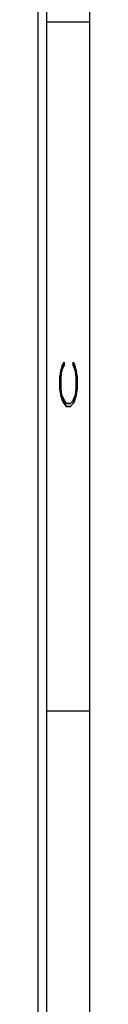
# Model space of a CAD drawing. Header units: inches. Extents: x 1802 to 2468, y -208 to -72.
# Tile 275 of 595: x 2103.198 to 2103.498, y -151.801 to -146.084. Entities that reach past the tile are written whole.
import ezdxf

# ---------------------------------------------------------------- set-up
doc = ezdxf.new("R2010")
doc.units = ezdxf.units.IN
doc.header["$LTSCALE"] = 0.5
doc.header["$MEASUREMENT"] = 0
doc.layers.add('SID-M-D', color=42, linetype='Continuous')
doc.layers.add('SID-M-S', color=105, linetype='Continuous')
doc.styles.add('R', font='ROMAND.SHX')

# ---------------------------------------------------------------- blocks, each defined once
blk = doc.blocks.new('*U9')
at = {"layer": 'SID-M-S'}
for p, q in [((0.2499999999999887, 6.661338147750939e-16), (0.2499999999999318, 21.99999999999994)), ((0.3, 6.661338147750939e-16), (0.299999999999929, 21.99999999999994)), ((0.55, 6.661338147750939e-16), (0.549999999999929, 21.99999999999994)), ((0.2999999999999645, 10.99999999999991), (0.5499999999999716, 10.99999999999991)), ((0.2999999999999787, 6.999999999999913), (0.5499999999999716, 6.999999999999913))]:
    blk.add_line(p, q, dxfattribs=at)
at = {"layer": 'SID-M-D', "style": 'R', "width": 4}
blk.add_text('C', height=0.09999999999, rotation=90, dxfattribs=at).set_placement((0.4762159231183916, 8.715113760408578))

msp = doc.modelspace()

# ---------------------------------------------------------------- block references
at = {"layer": 'SID-M-D'}
msp.add_blockref('*U9', (2102.947557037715, -157.09684881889), dxfattribs=at)

doc.saveas('drawing.dxf')
